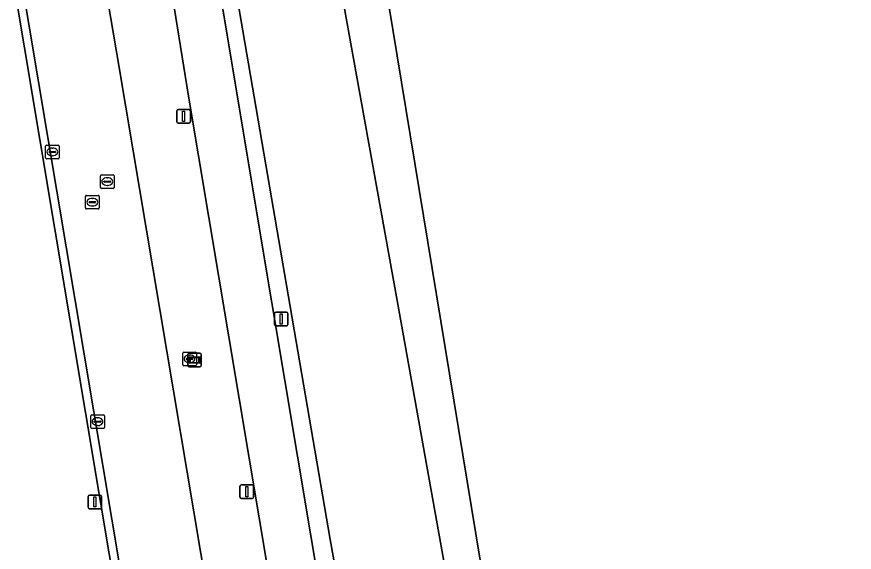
# Model space of a CAD drawing. Extents: x 154324 to 155744, y 382937 to 384188.
# Drawn here: x 155018 to 155079.5, y 383656.6 to 383695.9 of the extents above; entities that cross this region are included whole.
import ezdxf

# ---------------------------------------------------------------- set-up
doc = ezdxf.new("R2010")
doc.units = 0
for name, color, linetype in [('IMGEO_Berm_groen', 7, 'Continuous'), ('IMGEO_Brandkraan', 7, 'Continuous'), ('IMGEO_Erf', 7, 'Continuous'), ('IMGEO_Fietspad_gesloten', 7, 'Continuous'), ('IMGEO_Groenvoorziening', 7, 'Continuous'), ('IMGEO_Kolk', 7, 'Continuous'), ('IMGEO_Lichtmast', 7, 'Continuous'), ('IMGEO_Loofbos', 7, 'Continuous'), ('IMGEO_Rijbaan_lokaal_gesloten', 7, 'Continuous'), ('IMGEO_Rijbaan_lokaal_open', 7, 'Continuous'), ('IMGEO_Rijbaan_regionaal_gesloten', 7, 'Continuous'), ('IMGEO_Rioolput', 7, 'Continuous'), ('IMGEO_Verklikker', 7, 'Continuous')]:
    doc.layers.add(name, color=color, linetype=linetype)

msp = doc.modelspace()

# ---------------------------------------------------------------- linework, layer by layer
at = {"layer": 'IMGEO_Berm_groen'}
for points in [[(155022.201, 383761.283), (155023.65, 383752.887), (155024.582, 383747.491), (155030.556, 383711.937), (155035.787, 383680.446), (155055.586, 383562.322), (155064.93, 383506.848), (155067.803, 383490.288), (155069.375, 383489.212)], [(155047.66, 383620.638), (155040.998, 383657.511), (155031.523, 383712.699), (155025.319, 383747.582), (155023.592, 383759.163), (155023.296, 383761.147)], [(155030.596, 383690.066), (155029.197, 383698.769), (155027.513, 383708.543), (155027.003, 383711.594), (155020.155, 383752.117), (155019.156, 383757.716)], [(155021.296, 383718.742), (155022.669, 383708.88), (155025.49, 383692.18), (155052.477, 383531.831), (155059.928, 383487.45), (155064.796, 383488.095), (155057.1, 383532.805), (155052.123, 383561.719), (155030.596, 383690.066)]]:
    msp.add_lwpolyline(points, dxfattribs=at)
at = {"layer": 'IMGEO_Brandkraan'}
for p, q in [((155030.169, 383670.354), (155030.169, 383671.206)), ((155030.244, 383671.28), (155031.096, 383671.28)), ((155030.428, 383670.774), (155030.428, 383670.786)), ((155030.866, 383670.737), (155030.468, 383670.737)), ((155030.471, 383670.823), (155030.869, 383670.823)), ((155030.657, 383671.06), (155030.682, 383671.06)), ((155030.912, 383670.786), (155030.912, 383670.774)), ((155031.17, 383671.206), (155031.17, 383670.354)), ((155031.096, 383670.28), (155030.244, 383670.28)), ((155030.68, 383670.5), (155030.655, 383670.5))]:
    msp.add_line(p, q, dxfattribs=at)
for points in [[(155030.169, 383670.354), (155030.169, 383671.206)], [(155030.244, 383671.28), (155031.096, 383671.28)], [(155031.17, 383671.206), (155031.17, 383670.354)], [(155031.096, 383670.28), (155030.244, 383670.28)]]:
    msp.add_lwpolyline(points, dxfattribs=at)
for centre, radius, start, end in [((155030.246, 383671.204), 0.0765, 91.55205, 178.44795), ((155030.246, 383671.204), 0.0765, 91.55205, 178.44795), ((155030.468, 383670.783), 0.0403, 85.87752, 175.75265), ((155030.465, 383670.773), 0.0366, 178.93798, 274.71019), ((155030.869, 383670.78), 0.043, 264.86636, 352.45326), ((155030.873, 383670.785), 0.0386, 1.73085, 96.63898), ((155031.094, 383671.204), 0.0765, 1.55205, 88.44795), ((155031.094, 383671.204), 0.0765, 1.55205, 88.44795), ((155030.246, 383670.356), 0.0765, 181.55205, 268.44795), ((155030.246, 383670.356), 0.0765, 181.55205, 268.44795), ((155031.094, 383670.356), 0.0765, 271.55205, 358.44795), ((155031.094, 383670.356), 0.0765, 271.55205, 358.44795)]:
    msp.add_arc(centre, radius, start, end, dxfattribs=at)
for centre, major_axis, ratio, start_param, end_param in [((155030.656, 383670.78), (-0.387, 0.002), 0.722429, 4.712389, 7.853982), ((155030.681, 383670.78), (-0.39, 0.002), 0.717154, 1.570796, 4.712389)]:
    msp.add_ellipse(centre, major_axis=major_axis, ratio=ratio, start_param=start_param, end_param=end_param, dxfattribs=at)
at = {"layer": 'IMGEO_Erf'}
msp.add_lwpolyline([(155045.918, 383530.449), (155024.164, 383660.104), (155016.277, 383707.107), (155013.835, 383721.664), (155012.365, 383730.431), (155011.19, 383737.428), (155008.641, 383752.609), (155006.354, 383766.232), (155002.093, 383791.612)], dxfattribs=at)
at = {"layer": 'IMGEO_Fietspad_gesloten'}
for points in [[(155035.787, 383680.446), (155030.556, 383711.937), (155024.582, 383747.491), (155023.65, 383752.887), (155020.155, 383752.117), (155027.003, 383711.594), (155027.513, 383708.543), (155029.197, 383698.769), (155030.596, 383690.066), (155052.123, 383561.719), (155057.1, 383532.805), (155064.796, 383488.095), (155070.126, 383488.988)], [(155069.375, 383489.212), (155067.803, 383490.288), (155064.93, 383506.848), (155055.586, 383562.322), (155035.787, 383680.446)]]:
    msp.add_lwpolyline(points, dxfattribs=at)
at = {"layer": 'IMGEO_Groenvoorziening'}
for points in [[(155059.736, 383616.398), (155060.565, 383620.426), (155066.607, 383624.127), (155079.411, 383622.664), (155071.637, 383655.314), (155056.405, 383652.049), (155052.036, 383655.996), (155045.291, 383696.9), (155046.493, 383707.698), (155070.86, 383711.671), (155064.156, 383724.297), (155070.388, 383727.149), (155069.043, 383735.408), (155069.439, 383752.737), (155073.558, 383760.225), (155082.502, 383757.348)], [(155030.993, 383757.82), (155045.927, 383675.069), (155050.278, 383650.736), (155055.096, 383623.794), (155056.54, 383616.113), (155069.465, 383544.367)]]:
    msp.add_lwpolyline(points, dxfattribs=at)
at = {"layer": 'IMGEO_Kolk'}
for p, q in [((155020.089, 383685.55), (155020.089, 383686.402)), ((155020.164, 383686.476), (155021.016, 383686.476)), ((155020.577, 383686.256), (155020.602, 383686.256)), ((155021.09, 383686.402), (155021.09, 383685.55)), ((155021.016, 383685.476), (155020.164, 383685.476)), ((155020.348, 383685.97), (155020.348, 383685.982)), ((155020.786, 383685.933), (155020.388, 383685.933)), ((155020.391, 383686.019), (155020.789, 383686.019)), ((155020.6, 383685.696), (155020.575, 383685.696)), ((155020.832, 383685.982), (155020.832, 383685.97)), ((155023.409, 383665.748), (155023.409, 383666.6)), ((155023.484, 383666.674), (155024.336, 383666.674)), ((155023.897, 383666.454), (155023.922, 383666.454)), ((155024.41, 383666.6), (155024.41, 383665.748)), ((155023.668, 383666.168), (155023.668, 383666.18)), ((155024.106, 383666.131), (155023.708, 383666.131)), ((155023.711, 383666.217), (155024.109, 383666.217)), ((155023.92, 383665.894), (155023.895, 383665.894)), ((155024.152, 383666.18), (155024.152, 383666.168)), ((155024.336, 383665.674), (155023.484, 383665.674))]:
    msp.add_line(p, q, dxfattribs=at)
for points in [[(155020.089, 383685.55), (155020.089, 383686.402)], [(155020.164, 383686.476), (155021.016, 383686.476)], [(155021.09, 383686.402), (155021.09, 383685.55)], [(155021.016, 383685.476), (155020.164, 383685.476)], [(155023.409, 383665.748), (155023.409, 383666.6)], [(155023.484, 383666.674), (155024.336, 383666.674)], [(155024.41, 383666.6), (155024.41, 383665.748)], [(155024.336, 383665.674), (155023.484, 383665.674)]]:
    msp.add_lwpolyline(points, dxfattribs=at)
for centre, radius, start, end in [((155020.166, 383686.4), 0.0765, 91.55205, 178.44795), ((155020.166, 383686.4), 0.0765, 91.55205, 178.44795), ((155021.014, 383686.4), 0.0765, 1.55205, 88.44795), ((155021.014, 383686.4), 0.0765, 1.55205, 88.44795), ((155020.166, 383685.552), 0.0765, 181.55205, 268.44795), ((155020.166, 383685.552), 0.0765, 181.55205, 268.44795), ((155020.388, 383685.979), 0.0403, 85.87752, 175.75265), ((155020.385, 383685.969), 0.0366, 178.93798, 274.71019), ((155020.789, 383685.976), 0.043, 264.86636, 352.45326), ((155020.793, 383685.981), 0.0386, 1.73085, 96.63898), ((155021.014, 383685.552), 0.0765, 271.55205, 358.44795), ((155021.014, 383685.552), 0.0765, 271.55205, 358.44795), ((155023.486, 383666.598), 0.0765, 91.55205, 178.44795), ((155023.486, 383666.598), 0.0765, 91.55205, 178.44795), ((155024.334, 383666.598), 0.0765, 1.55205, 88.44795), ((155024.334, 383666.598), 0.0765, 1.55205, 88.44795), ((155023.708, 383666.177), 0.0403, 85.87752, 175.75265), ((155023.705, 383666.167), 0.0366, 178.93798, 274.71019), ((155024.109, 383666.174), 0.043, 264.86636, 352.45326), ((155024.113, 383666.179), 0.0386, 1.73085, 96.63898), ((155023.486, 383665.75), 0.0765, 181.55205, 268.44795), ((155023.486, 383665.75), 0.0765, 181.55205, 268.44795), ((155024.334, 383665.75), 0.0765, 271.55205, 358.44795), ((155024.334, 383665.75), 0.0765, 271.55205, 358.44795)]:
    msp.add_arc(centre, radius, start, end, dxfattribs=at)
for centre, major_axis, ratio, start_param, end_param in [((155020.576, 383685.976), (-0.387, 0.002), 0.722429, 4.712389, 7.853982), ((155020.601, 383685.976), (-0.39, 0.002), 0.717154, 1.570796, 4.712389), ((155023.896, 383666.174), (-0.387, 0.002), 0.722429, 4.712389, 7.853982), ((155023.921, 383666.174), (-0.39, 0.002), 0.717154, 1.570796, 4.712389)]:
    msp.add_ellipse(centre, major_axis=major_axis, ratio=ratio, start_param=start_param, end_param=end_param, dxfattribs=at)
at = {"layer": 'IMGEO_Lichtmast'}
for p, q in [((155029.741, 383688.195), (155029.741, 383688.995)), ((155029.741, 383688.995), (155029.741, 383688.195)), ((155029.841, 383689.095), (155030.631, 383689.095)), ((155030.631, 383689.095), (155029.841, 383689.095)), ((155030.731, 383688.995), (155030.731, 383688.195)), ((155030.731, 383688.195), (155030.731, 383688.995)), ((155030.631, 383688.095), (155029.841, 383688.095)), ((155029.841, 383688.095), (155030.631, 383688.095)), ((155036.907, 383673.306), (155036.907, 383674.106)), ((155036.907, 383674.106), (155036.907, 383673.306)), ((155037.007, 383674.206), (155037.797, 383674.206)), ((155037.797, 383674.206), (155037.007, 383674.206)), ((155037.897, 383674.106), (155037.897, 383673.306)), ((155037.897, 383673.306), (155037.897, 383674.106)), ((155037.797, 383673.206), (155037.007, 383673.206)), ((155037.007, 383673.206), (155037.797, 383673.206)), ((155034.478, 383661.536), (155035.268, 383661.536)), ((155035.268, 383661.536), (155034.478, 383661.536)), ((155034.378, 383660.636), (155034.378, 383661.436)), ((155034.378, 383661.436), (155034.378, 383660.636)), ((155035.368, 383661.436), (155035.368, 383660.636)), ((155035.368, 383660.636), (155035.368, 383661.436)), ((155023.221, 383659.885), (155023.221, 383660.685)), ((155023.221, 383660.685), (155023.221, 383659.885)), ((155023.321, 383660.785), (155024.111, 383660.785)), ((155024.111, 383660.785), (155023.321, 383660.785)), ((155024.211, 383660.685), (155024.211, 383659.885)), ((155024.211, 383659.885), (155024.211, 383660.685)), ((155035.268, 383660.536), (155034.478, 383660.536)), ((155034.478, 383660.536), (155035.268, 383660.536)), ((155024.111, 383659.785), (155023.321, 383659.785)), ((155023.321, 383659.785), (155024.111, 383659.785))]:
    msp.add_line(p, q, dxfattribs=at)
for points in [[(155030.161, 383688.97), (155030.311, 383688.97), (155030.311, 383688.22), (155030.161, 383688.22), (155030.161, 383688.97)], [(155037.327, 383674.081), (155037.477, 383674.081), (155037.477, 383673.331), (155037.327, 383673.331), (155037.327, 383674.081)], [(155034.798, 383661.411), (155034.948, 383661.411), (155034.948, 383660.661), (155034.798, 383660.661), (155034.798, 383661.411)], [(155023.641, 383660.66), (155023.791, 383660.66), (155023.791, 383659.91), (155023.641, 383659.91), (155023.641, 383660.66)]]:
    msp.add_lwpolyline(points, dxfattribs=at)
for centre, start, end in [((155029.841, 383688.995), 90, 180), ((155029.841, 383688.995), 90, 180), ((155030.631, 383688.995), 0, 90), ((155030.631, 383688.995), 360, 90), ((155029.841, 383688.195), 180, 270), ((155029.841, 383688.195), 180, 270), ((155030.631, 383688.195), 270, 0), ((155030.631, 383688.195), 270, 0), ((155037.007, 383674.106), 90, 180), ((155037.007, 383674.106), 90, 180), ((155037.797, 383674.106), 0, 90), ((155037.797, 383674.106), 360, 90), ((155037.007, 383673.306), 180, 270), ((155037.007, 383673.306), 180, 270), ((155037.797, 383673.306), 270, 0), ((155037.797, 383673.306), 270, 0), ((155034.478, 383661.436), 90, 180), ((155034.478, 383661.436), 90, 180), ((155035.268, 383661.436), 0, 90), ((155035.268, 383661.436), 360, 90), ((155023.321, 383660.685), 90, 180), ((155023.321, 383660.685), 90, 180), ((155024.111, 383660.685), 0, 90), ((155024.111, 383660.685), 360, 90), ((155034.478, 383660.636), 180, 270), ((155034.478, 383660.636), 180, 270), ((155035.268, 383660.636), 270, 0), ((155035.268, 383660.636), 270, 0), ((155023.321, 383659.885), 180, 270), ((155023.321, 383659.885), 180, 270), ((155024.111, 383659.885), 270, 0), ((155024.111, 383659.885), 270, 0)]:
    msp.add_arc(centre, 0.1, start, end, dxfattribs=at)
at = {"layer": 'IMGEO_Loofbos'}
msp.add_lwpolyline([(155082.502, 383757.348), (155073.558, 383760.225), (155069.439, 383752.737), (155069.043, 383735.408), (155070.388, 383727.149), (155064.156, 383724.297), (155070.86, 383711.671), (155046.493, 383707.698), (155045.291, 383696.9), (155052.036, 383655.996), (155056.405, 383652.049), (155071.637, 383655.314), (155079.411, 383622.664), (155066.607, 383624.127), (155060.565, 383620.426), (155059.736, 383616.398)], dxfattribs=at)
at = {"layer": 'IMGEO_Rijbaan_lokaal_gesloten'}
for points in [[(155019.641, 383727.625), (155016.525, 383745.686), (155014.572, 383756.911), (155008.692, 383756.004), (155012.973, 383730.527), (155013.247, 383728.802), (155016.871, 383707.197), (155046.503, 383530.572), (155059.439, 383453.463)], [(155052.477, 383531.831), (155025.49, 383692.18), (155022.669, 383708.88), (155021.296, 383718.742)]]:
    msp.add_lwpolyline(points, dxfattribs=at)
at = {"layer": 'IMGEO_Rijbaan_lokaal_open'}
msp.add_lwpolyline([(155059.439, 383453.463), (155046.503, 383530.572), (155016.871, 383707.197), (155016.277, 383707.107), (155024.164, 383660.104), (155045.918, 383530.449), (155058.846, 383453.397), (155060.487, 383443.041), (155061.613, 383435.27), (155063.03, 383424.403), (155063.139, 383423.564), (155064.659, 383408.986), (155065.341, 383401.33), (155065.709, 383396.485), (155066.213, 383389.857), (155069.432, 383341.538), (155069.458, 383341.15), (155069.938, 383333.947), (155070.4, 383319.494), (155070.638, 383289.04), (155071.247, 383289.042), (155071.154, 383307.067)], dxfattribs=at)
at = {"layer": 'IMGEO_Rijbaan_regionaal_gesloten'}
for points in [[(155030.623, 383760.14), (155023.592, 383759.163), (155025.319, 383747.582), (155031.523, 383712.699), (155040.998, 383657.511), (155047.66, 383620.638), (155058.726, 383558.566), (155063.68, 383530.41), (155070.593, 383489.047), (155075.664, 383486.308), (155075.078, 383489.814), (155070.183, 383519.006), (155071.303, 383519.14), (155070.99, 383520.813), (155070.622, 383522.809)], [(155055.096, 383623.794), (155050.278, 383650.736), (155045.927, 383675.069), (155030.993, 383757.82)]]:
    msp.add_lwpolyline(points, dxfattribs=at)
at = {"layer": 'IMGEO_Rioolput'}
for p, q in [((155024.199, 383684.298), (155025.051, 383684.298)), ((155024.124, 383683.372), (155024.124, 383684.224)), ((155024.383, 383683.792), (155024.383, 383683.804)), ((155024.821, 383683.755), (155024.423, 383683.755)), ((155024.426, 383683.841), (155024.824, 383683.841)), ((155024.612, 383684.078), (155024.637, 383684.078)), ((155024.867, 383683.804), (155024.867, 383683.792)), ((155025.125, 383684.224), (155025.125, 383683.372)), ((155025.051, 383683.298), (155024.199, 383683.298)), ((155024.635, 383683.518), (155024.61, 383683.518)), ((155023.025, 383681.863), (155023.025, 383682.715)), ((155023.1, 383682.789), (155023.952, 383682.789)), ((155023.513, 383682.569), (155023.538, 383682.569)), ((155024.026, 383682.715), (155024.026, 383681.863)), ((155023.952, 383681.789), (155023.1, 383681.789)), ((155023.284, 383682.283), (155023.284, 383682.295)), ((155023.722, 383682.246), (155023.324, 383682.246)), ((155023.327, 383682.332), (155023.725, 383682.332)), ((155023.536, 383682.009), (155023.511, 383682.009)), ((155023.768, 383682.295), (155023.768, 383682.283))]:
    msp.add_line(p, q, dxfattribs=at)
for points in [[(155024.199, 383684.298), (155025.051, 383684.298)], [(155024.124, 383683.372), (155024.124, 383684.224)], [(155025.125, 383684.224), (155025.125, 383683.372)], [(155025.051, 383683.298), (155024.199, 383683.298)], [(155023.025, 383681.863), (155023.025, 383682.715)], [(155023.1, 383682.789), (155023.952, 383682.789)], [(155024.026, 383682.715), (155024.026, 383681.863)], [(155023.952, 383681.789), (155023.1, 383681.789)]]:
    msp.add_lwpolyline(points, dxfattribs=at)
for centre, radius, start, end in [((155024.201, 383684.222), 0.0765, 91.55205, 178.44795), ((155024.201, 383684.222), 0.0765, 91.55205, 178.44795), ((155025.049, 383684.222), 0.0765, 1.55205, 88.44795), ((155025.049, 383684.222), 0.0765, 1.55205, 88.44795), ((155024.423, 383683.801), 0.0403, 85.87752, 175.75265), ((155024.42, 383683.791), 0.0366, 178.93798, 274.71019), ((155024.824, 383683.798), 0.043, 264.86636, 352.45326), ((155024.828, 383683.803), 0.0386, 1.73085, 96.63898), ((155024.201, 383683.374), 0.0765, 181.55205, 268.44795), ((155024.201, 383683.374), 0.0765, 181.55205, 268.44795), ((155025.049, 383683.374), 0.0765, 271.55205, 358.44795), ((155025.049, 383683.374), 0.0765, 271.55205, 358.44795), ((155023.102, 383682.713), 0.0765, 91.55205, 178.44795), ((155023.102, 383682.713), 0.0765, 91.55205, 178.44795), ((155023.95, 383682.713), 0.0765, 1.55205, 88.44795), ((155023.95, 383682.713), 0.0765, 1.55205, 88.44795), ((155023.102, 383681.865), 0.0765, 181.55205, 268.44795), ((155023.102, 383681.865), 0.0765, 181.55205, 268.44795), ((155023.324, 383682.292), 0.0403, 85.87752, 175.75265), ((155023.321, 383682.282), 0.0366, 178.93798, 274.71019), ((155023.725, 383682.289), 0.043, 264.86636, 352.45326), ((155023.729, 383682.294), 0.0386, 1.73085, 96.63898), ((155023.95, 383681.865), 0.0765, 271.55205, 358.44795), ((155023.95, 383681.865), 0.0765, 271.55205, 358.44795)]:
    msp.add_arc(centre, radius, start, end, dxfattribs=at)
for centre, major_axis, ratio, start_param, end_param in [((155024.611, 383683.798), (-0.387, 0.002), 0.722429, 4.712389, 7.853982), ((155024.636, 383683.798), (-0.39, 0.002), 0.717154, 1.570796, 4.712389), ((155023.512, 383682.289), (-0.387, 0.002), 0.722429, 4.712389, 7.853982), ((155023.537, 383682.289), (-0.39, 0.002), 0.717154, 1.570796, 4.712389)]:
    msp.add_ellipse(centre, major_axis=major_axis, ratio=ratio, start_param=start_param, end_param=end_param, dxfattribs=at)
at = {"layer": 'IMGEO_Verklikker'}
for p, q in [((155030.54, 383670.296), (155030.54, 383671.096)), ((155030.54, 383671.096), (155030.54, 383670.296)), ((155030.64, 383671.196), (155031.43, 383671.196)), ((155031.43, 383671.196), (155030.64, 383671.196)), ((155031.53, 383671.096), (155031.53, 383670.296)), ((155031.53, 383670.296), (155031.53, 383671.096)), ((155031.43, 383670.196), (155030.64, 383670.196)), ((155030.64, 383670.196), (155031.43, 383670.196))]:
    msp.add_line(p, q, dxfattribs=at)
for points in [[(155030.641, 383670.928), (155031.429, 383670.928), (155031.429, 383670.464), (155030.641, 383670.464), (155030.641, 383670.928)], [(155030.706, 383670.863), (155030.706, 383670.529), (155031.364, 383670.529), (155031.364, 383670.863), (155030.706, 383670.863)]]:
    msp.add_lwpolyline(points, dxfattribs=at)
for centre, start, end in [((155030.64, 383671.096), 90, 180), ((155030.64, 383671.096), 90, 180), ((155031.43, 383671.096), 0, 90), ((155031.43, 383671.096), 360, 90), ((155030.64, 383670.296), 180, 270), ((155030.64, 383670.296), 180, 270), ((155031.43, 383670.296), 270, 0), ((155031.43, 383670.296), 270, 0)]:
    msp.add_arc(centre, 0.1, start, end, dxfattribs=at)

doc.saveas('drawing.dxf')
